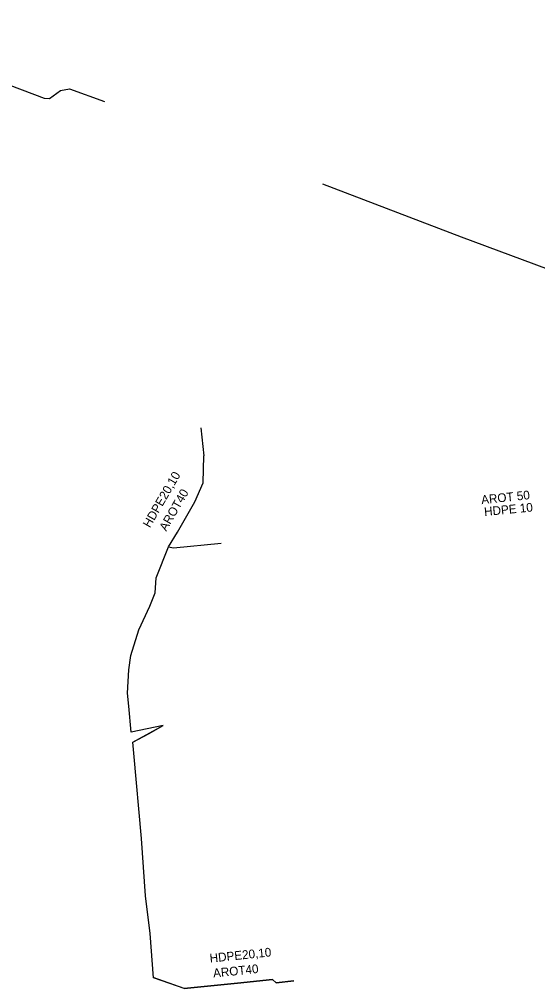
# Model space of a CAD drawing. Extents: x -651943 to -618711, y -1138561 to -1100552.
# Drawn here: x -640973.3 to -640928.9, y -1114617.9 to -1114534.9 of the extents above; entities that cross this region are included whole.
import ezdxf

# ---------------------------------------------------------------- set-up
doc = ezdxf.new("R2010")
doc.units = 0
for name, color, linetype in [('KT optika', 7, 'Continuous'), ('KT trasa', 7, 'Continuous'), ('KT zařízení', 7, 'Continuous')]:
    doc.layers.add(name, color=color, linetype=linetype)

msp = doc.modelspace()

# ---------------------------------------------------------------- linework, layer by layer
at = {"layer": 'KT optika'}
for p, q in [((-640988.9, -1114534.87), (-640971.15, -1114541.62)), ((-640970.72, -1114541.65), (-640969.76, -1114540.97)), ((-640969.76, -1114540.97), (-640968.99, -1114540.83)), ((-640968.99, -1114540.83), (-640966, -1114541.9)), ((-640971.15, -1114541.62), (-640970.72, -1114541.65)), ((-640947.33, -1114548.96), (-640935.47, -1114553.48)), ((-640935.47, -1114553.48), (-640920.43, -1114559.09)), ((-640957.754, -1114569.838), (-640957.5, -1114572.25)), ((-640957.55, -1114574.56), (-640957.5, -1114572.25)), ((-640958.26, -1114576.19), (-640957.55, -1114574.56)), ((-640959.76, -1114578.79), (-640958.26, -1114576.19)), ((-640960.53, -1114580.03), (-640959.76, -1114578.79)), ((-640961.57, -1114582.69), (-640960.53, -1114580.03)), ((-640960.53, -1114580.03), (-640960.08, -1114580.13)), ((-640960.08, -1114580.13), (-640956.01, -1114579.72)), ((-640961.67, -1114583.97), (-640961.57, -1114582.69)), ((-640962.11, -1114585.12), (-640961.67, -1114583.97)), ((-640963.06, -1114587.14), (-640962.11, -1114585.12)), ((-640963.75, -1114589.33), (-640963.06, -1114587.14)), ((-640963.92, -1114590.57), (-640963.75, -1114589.33)), ((-640964.03, -1114592.57), (-640963.92, -1114590.57)), ((-640963.92, -1114593.67), (-640964.03, -1114592.57)), ((-640963.72, -1114595.91), (-640963.92, -1114593.67)), ((-640960.97, -1114595.34), (-640963.72, -1114595.91)), ((-640962.19, -1114596.01), (-640960.97, -1114595.34)), ((-640963.56, -1114596.76), (-640962.19, -1114596.01)), ((-640962.83, -1114605.01), (-640963.49, -1114597.72)), ((-640962.5, -1114609.93), (-640962.83, -1114605.01)), ((-640962.08, -1114613.14), (-640962.5, -1114609.93)), ((-640961.81, -1114616.95), (-640962.08, -1114613.14)), ((-640959.18, -1114617.87), (-640961.81, -1114616.95)), ((-640959.18, -1114617.87), (-640954.61, -1114617.4)), ((-640954.61, -1114617.4), (-640951.63, -1114617.1)), ((-640951.63, -1114617.1), (-640951.32, -1114617.37)), ((-640951.32, -1114617.37), (-640949.79, -1114617.21))]:
    msp.add_line(p, q, dxfattribs=at)
at = {"layer": 'KT trasa'}
for p, q in [((-640988.9, -1114534.87), (-640971.15, -1114541.62)), ((-640970.72, -1114541.65), (-640969.76, -1114540.97)), ((-640969.76, -1114540.97), (-640968.99, -1114540.83)), ((-640968.99, -1114540.83), (-640966, -1114541.9)), ((-640971.15, -1114541.62), (-640970.72, -1114541.65)), ((-640947.33, -1114548.96), (-640935.47, -1114553.48)), ((-640935.47, -1114553.48), (-640920.43, -1114559.09)), ((-640957.754, -1114569.838), (-640957.5, -1114572.25)), ((-640957.55, -1114574.56), (-640957.5, -1114572.25)), ((-640958.26, -1114576.19), (-640957.55, -1114574.56)), ((-640959.76, -1114578.79), (-640958.26, -1114576.19)), ((-640960.53, -1114580.03), (-640959.76, -1114578.79)), ((-640961.57, -1114582.69), (-640960.53, -1114580.03)), ((-640960.53, -1114580.03), (-640960.08, -1114580.13)), ((-640960.08, -1114580.13), (-640956.01, -1114579.72)), ((-640961.67, -1114583.97), (-640961.57, -1114582.69)), ((-640962.11, -1114585.12), (-640961.67, -1114583.97)), ((-640963.06, -1114587.14), (-640962.11, -1114585.12)), ((-640963.75, -1114589.33), (-640963.06, -1114587.14)), ((-640963.92, -1114590.57), (-640963.75, -1114589.33)), ((-640964.03, -1114592.57), (-640963.92, -1114590.57)), ((-640963.92, -1114593.67), (-640964.03, -1114592.57)), ((-640963.72, -1114595.91), (-640963.92, -1114593.67)), ((-640960.97, -1114595.34), (-640963.72, -1114595.91)), ((-640962.19, -1114596.01), (-640960.97, -1114595.34)), ((-640963.56, -1114596.76), (-640962.19, -1114596.01)), ((-640962.83, -1114605.01), (-640963.49, -1114597.72)), ((-640962.5, -1114609.93), (-640962.83, -1114605.01)), ((-640962.08, -1114613.14), (-640962.5, -1114609.93)), ((-640961.81, -1114616.95), (-640962.08, -1114613.14)), ((-640959.18, -1114617.87), (-640961.81, -1114616.95)), ((-640959.18, -1114617.87), (-640954.61, -1114617.4)), ((-640954.61, -1114617.4), (-640951.63, -1114617.1)), ((-640951.63, -1114617.1), (-640951.32, -1114617.37)), ((-640951.32, -1114617.37), (-640949.79, -1114617.21))]:
    msp.add_line(p, q, dxfattribs=at)
at = {"layer": 'KT zařízení'}
for p, q in [((-640957.754, -1114569.838), (-640957.5, -1114572.25)), ((-640957.55, -1114574.56), (-640957.5, -1114572.25)), ((-640960.53, -1114580.03), (-640959.76, -1114578.79)), ((-640961.57, -1114582.69), (-640960.53, -1114580.03)), ((-640960.53, -1114580.03), (-640960.08, -1114580.13)), ((-640960.08, -1114580.13), (-640956.01, -1114579.72)), ((-640961.67, -1114583.97), (-640961.57, -1114582.69)), ((-640962.11, -1114585.12), (-640961.67, -1114583.97)), ((-640963.06, -1114587.14), (-640962.11, -1114585.12)), ((-640963.75, -1114589.33), (-640963.06, -1114587.14)), ((-640963.92, -1114590.57), (-640963.75, -1114589.33)), ((-640964.03, -1114592.57), (-640963.92, -1114590.57)), ((-640963.92, -1114593.67), (-640964.03, -1114592.57)), ((-640963.72, -1114595.91), (-640963.92, -1114593.67)), ((-640960.97, -1114595.34), (-640963.72, -1114595.91)), ((-640963.56, -1114596.76), (-640960.97, -1114595.34)), ((-640963.49, -1114597.72), (-640963.56, -1114596.76)), ((-640962.83, -1114605.01), (-640963.49, -1114597.72)), ((-640962.5, -1114609.93), (-640962.83, -1114605.01)), ((-640962.08, -1114613.14), (-640962.5, -1114609.93)), ((-640961.81, -1114616.95), (-640962.08, -1114613.14)), ((-640959.18, -1114617.87), (-640961.83, -1114616.91)), ((-640954.61, -1114617.4), (-640959.18, -1114617.87)), ((-640951.63, -1114617.1), (-640954.61, -1114617.4)), ((-640951.32, -1114617.37), (-640951.63, -1114617.1)), ((-640949.79, -1114617.21), (-640951.32, -1114617.37))]:
    msp.add_line(p, q, dxfattribs=at)
msp.add_lwpolyline([(-640959.76, -1114578.79), (-640958.26, -1114576.19), (-640957.55, -1114574.56)], dxfattribs=at)

# ---------------------------------------------------------------- texts
for s, rotation, p in [('HDPE20,10', 60.01836, (-640962.115, -1114578.464)), ('AROT40', 60.01836, (-640960.715, -1114578.749)), ('AROT 50', 5.99335, (-640933.72, -1114576.387)), ('HDPE 10', 5.46224, (-640933.473, -1114577.403)), ('HDPE20,10', 5.87192, (-640956.959, -1114615.645)), ('AROT40', 5.87192, (-640956.669, -1114616.923))]:
    msp.add_text(s, height=0.75, rotation=rotation, dxfattribs=at).set_placement(p)

doc.saveas('drawing.dxf')
